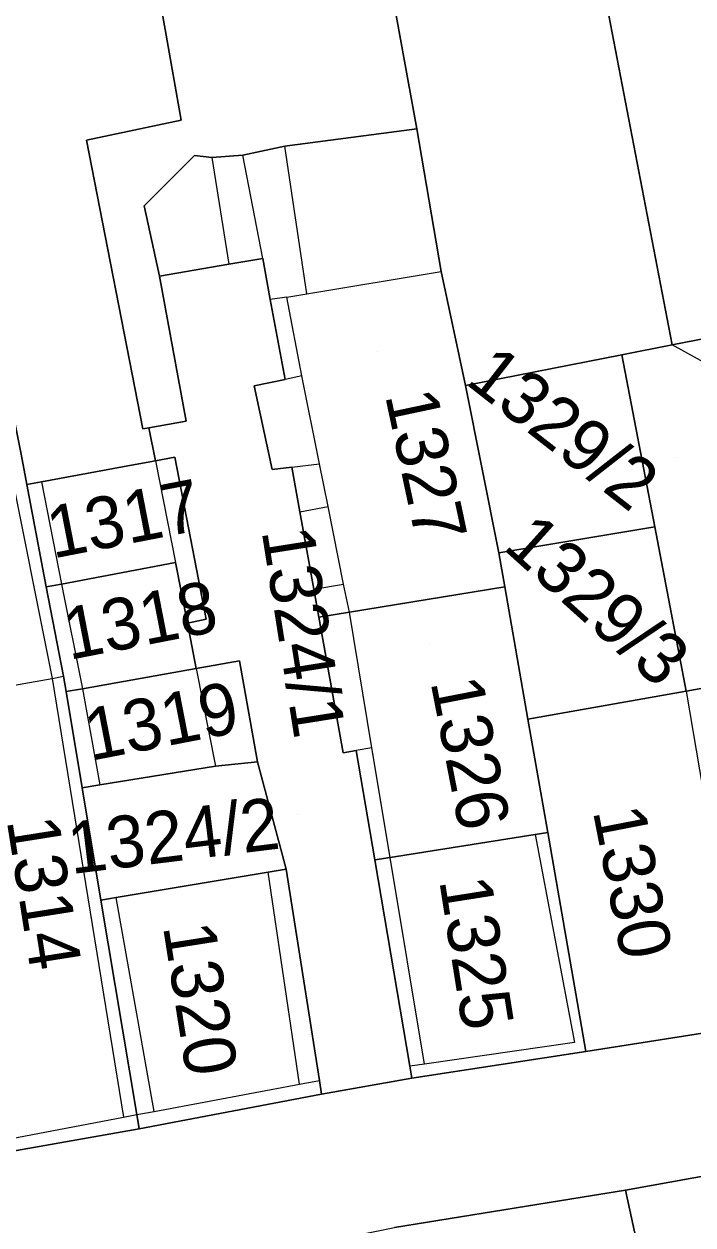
# Model space of a CAD drawing. Extents: x -263943 to -261149, y -1236934 to -1230686.
# Drawn here: x -263038.69 to -263012.89, y -1235315.1 to -1235268.74 of the extents above; entities that cross this region are included whole.
import ezdxf

# ---------------------------------------------------------------- set-up
doc = ezdxf.new("R2010")
doc.units = 0
for name, color, linetype in [('body_kn', 7, 'Continuous'), ('kladpar_druhypozemkov', 7, 'Continuous'), ('kladpar_hranice', 7, 'Continuous'), ('kladpar_parcelnecisla', 7, 'Continuous'), ('kladpar_plochy', 7, 'Continuous'), ('zappar_hrandruhpozemk', 7, 'Continuous')]:
    doc.layers.add(name, color=color, linetype=linetype)

msp = doc.modelspace()

# ---------------------------------------------------------------- linework, layer by layer
at = {"layer": 'body_kn'}
for p, q in [((-263032.63, -1235272.45), (-263032.63, -1235272.45)), ((-263023.54, -1235272.78), (-263023.54, -1235272.78)), ((-263036.28, -1235273.22), (-263036.28, -1235273.22)), ((-263028.63, -1235273.46), (-263028.63, -1235273.46)), ((-263028.63, -1235273.46), (-263028.63, -1235273.46)), ((-263032.11, -1235273.81), (-263032.11, -1235273.81)), ((-263031.44, -1235273.89), (-263031.44, -1235273.89)), ((-263031.44, -1235273.89), (-263031.44, -1235273.89)), ((-263030.25, -1235273.8), (-263030.25, -1235273.8)), ((-263034.06, -1235275.76), (-263034.06, -1235275.76)), ((-263029.48, -1235277.79), (-263029.48, -1235277.79)), ((-263029.48, -1235277.79), (-263029.48, -1235277.79)), ((-263030.79, -1235278.01), (-263030.79, -1235278.01)), ((-263022.6, -1235278.29), (-263022.6, -1235278.29)), ((-263033.47, -1235278.47), (-263033.47, -1235278.47)), ((-263028.55, -1235279.28), (-263028.55, -1235279.28)), ((-263027.78, -1235279.15), (-263027.78, -1235279.15)), ((-263029.19, -1235279.38), (-263029.19, -1235279.38)), ((-263013.69, -1235281.13), (-263013.69, -1235281.13)), ((-263015.63, -1235281.51), (-263015.63, -1235281.51)), ((-263028.62, -1235282.46), (-263028.62, -1235282.46)), ((-263027.97, -1235282.32), (-263027.97, -1235282.32)), ((-263029.81, -1235282.71), (-263029.81, -1235282.71)), ((-263029.81, -1235282.71), (-263029.81, -1235282.71)), ((-263021.66, -1235282.7), (-263021.66, -1235282.7)), ((-263021.66, -1235282.7), (-263021.66, -1235282.7)), ((-263034.11, -1235284.37), (-263034.11, -1235284.37)), ((-263034.11, -1235284.37), (-263034.11, -1235284.37)), ((-263033.88, -1235284.33), (-263033.88, -1235284.33)), ((-263032.44, -1235284.07), (-263032.44, -1235284.07)), ((-263034.54, -1235285.77), (-263034.54, -1235285.77)), ((-263033.62, -1235285.6), (-263033.62, -1235285.6)), ((-263033.62, -1235285.6), (-263033.62, -1235285.6)), ((-263032.87, -1235285.46), (-263032.87, -1235285.46)), ((-263027.29, -1235285.72), (-263027.29, -1235285.72)), ((-263029.12, -1235285.94), (-263029.12, -1235285.94)), ((-263028.36, -1235285.85), (-263028.36, -1235285.85)), ((-263028.36, -1235285.85), (-263028.36, -1235285.85)), ((-263038.58, -1235286.52), (-263038.58, -1235286.52)), ((-263038.02, -1235286.41), (-263038.02, -1235286.41)), ((-263038.02, -1235286.41), (-263038.02, -1235286.41)), ((-263028.05, -1235287.57), (-263028.05, -1235287.57)), ((-263028.05, -1235287.57), (-263028.05, -1235287.57)), ((-263026.96, -1235287.36), (-263026.96, -1235287.36)), ((-263014.36, -1235288.15), (-263014.36, -1235288.15)), ((-263032.85, -1235289.53), (-263032.85, -1235289.53)), ((-263020.37, -1235289.15), (-263020.37, -1235289.15)), ((-263020.37, -1235289.15), (-263020.37, -1235289.15)), ((-263037.83, -1235290.47), (-263037.83, -1235290.47)), ((-263037.24, -1235290.36), (-263037.24, -1235290.36)), ((-263037.24, -1235290.36), (-263037.24, -1235290.36)), ((-263026.36, -1235290.36), (-263026.36, -1235290.36)), ((-263020.14, -1235290.47), (-263020.14, -1235290.47)), ((-263020.14, -1235290.47), (-263020.14, -1235290.47)), ((-263027.51, -1235290.56), (-263027.51, -1235290.56)), ((-263027.51, -1235290.56), (-263027.51, -1235290.56)), ((-263032.39, -1235291.87), (-263032.39, -1235291.87)), ((-263031.66, -1235291.71), (-263031.66, -1235291.71)), ((-263031.66, -1235291.71), (-263031.66, -1235291.71)), ((-263027.32, -1235291.64), (-263027.32, -1235291.64)), ((-263026.14, -1235291.45), (-263026.14, -1235291.45)), ((-263026.14, -1235291.45), (-263026.14, -1235291.45)), ((-263032.05, -1235293.62), (-263032.05, -1235293.62)), ((-263032.05, -1235293.62), (-263032.05, -1235293.62)), ((-263030.38, -1235293.32), (-263030.38, -1235293.32)), ((-263037.61, -1235294), (-263037.61, -1235294)), ((-263037.61, -1235294), (-263037.61, -1235294)), ((-263037.17, -1235293.92), (-263037.17, -1235293.92)), ((-263037.17, -1235293.92), (-263037.17, -1235293.92)), ((-263037.07, -1235294.51), (-263037.07, -1235294.51)), ((-263036.44, -1235294.4), (-263036.44, -1235294.4)), ((-263036.44, -1235294.4), (-263036.44, -1235294.4)), ((-263013.15, -1235294.49), (-263013.15, -1235294.49)), ((-263013.15, -1235294.49), (-263013.15, -1235294.49)), ((-263019.25, -1235295.57), (-263019.25, -1235295.57)), ((-263026.38, -1235296.88), (-263026.38, -1235296.88)), ((-263025.88, -1235296.79), (-263025.88, -1235296.79)), ((-263025.27, -1235296.68), (-263025.27, -1235296.68)), ((-263025.27, -1235296.68), (-263025.27, -1235296.68)), ((-263031.31, -1235297.39), (-263031.31, -1235297.39)), ((-263031.31, -1235297.39), (-263031.31, -1235297.39)), ((-263029.69, -1235297.22), (-263029.69, -1235297.22)), ((-263036.45, -1235298.22), (-263036.45, -1235298.22)), ((-263035.76, -1235298.11), (-263035.76, -1235298.11)), ((-263018.97, -1235300.03), (-263018.97, -1235300.03)), ((-263018.97, -1235300.03), (-263018.97, -1235300.03)), ((-263018.49, -1235299.95), (-263018.49, -1235299.95)), ((-263025.16, -1235301.01), (-263025.16, -1235301.01)), ((-263024.57, -1235300.92), (-263024.57, -1235300.92)), ((-263024.57, -1235300.92), (-263024.57, -1235300.92)), ((-263029.27, -1235301.48), (-263029.27, -1235301.48)), ((-263029.27, -1235301.48), (-263029.27, -1235301.48)), ((-263028.58, -1235301.37), (-263028.58, -1235301.37)), ((-263035.14, -1235302.46), (-263035.14, -1235302.46)), ((-263035.73, -1235302.56), (-263035.73, -1235302.56)), ((-263017.45, -1235308.06), (-263017.45, -1235308.06)), ((-263017.02, -1235308.4), (-263017.02, -1235308.4)), ((-263023.81, -1235308.97), (-263023.81, -1235308.97)), ((-263023.24, -1235308.89), (-263023.24, -1235308.89)), ((-263023.73, -1235309.43), (-263023.73, -1235309.43)), ((-263023.73, -1235309.43), (-263023.73, -1235309.43)), ((-263028.06, -1235309.67), (-263028.06, -1235309.67)), ((-263027.29, -1235309.52), (-263027.29, -1235309.52)), ((-263027.21, -1235310.05), (-263027.21, -1235310.05)), ((-263027.21, -1235310.05), (-263027.21, -1235310.05)), ((-263034.34, -1235310.84), (-263034.34, -1235310.84)), ((-263034.34, -1235310.84), (-263034.34, -1235310.84)), ((-263033.67, -1235310.72), (-263033.67, -1235310.72)), ((-263034.85, -1235310.94), (-263034.85, -1235310.94)), ((-263034.25, -1235311.39), (-263034.25, -1235311.39)), ((-263015.49, -1235313.75), (-263015.49, -1235313.75))]:
    msp.add_line(p, q, dxfattribs=at)
at = {"layer": 'kladpar_druhypozemkov'}
for p, q in [((-263025.06, -1235281.37), (-263025.06, -1235281.37)), ((-263017.25, -1235283.78), (-263017.25, -1235283.78)), ((-263013.55, -1235285.48), (-263013.55, -1235285.48)), ((-263035.78, -1235286.83), (-263035.78, -1235286.83)), ((-263035.18, -1235290.93), (-263035.18, -1235290.93)), ((-263015.95, -1235290.78), (-263015.95, -1235290.78)), ((-263023.06, -1235292.67), (-263023.06, -1235292.67)), ((-263034.18, -1235294.63), (-263034.18, -1235294.63)), ((-263028.16, -1235299.27), (-263028.16, -1235299.27)), ((-263032.96, -1235299.57), (-263032.96, -1235299.57)), ((-263014.37, -1235301.05), (-263014.37, -1235301.05)), ((-263020.32, -1235303.79), (-263020.32, -1235303.79)), ((-263030.9, -1235305.62), (-263030.9, -1235305.62))]:
    msp.add_line(p, q, dxfattribs=at)
at = {"layer": 'kladpar_hranice'}
for points in [[(-263022.5, -1235235.28), (-263027.25, -1235212.09), (-263020.1, -1235209.84), (-263014.94, -1235234), (-263005.62, -1235279.55), (-263013.69, -1235281.13), (-263022.5, -1235235.28)], [(-263021.66, -1235282.7), (-263022.6, -1235278.29), (-263023.54, -1235272.78), (-263030.22, -1235236.05), (-263034.32, -1235214.1), (-263027.25, -1235212.09), (-263022.5, -1235235.28), (-263013.69, -1235281.13), (-263015.63, -1235281.51), (-263021.66, -1235282.7)], [(-263028.63, -1235273.46), (-263030.25, -1235273.8), (-263031.44, -1235273.89), (-263032.11, -1235273.81), (-263034.06, -1235275.76), (-263033.47, -1235278.47), (-263032.44, -1235284.07), (-263033.88, -1235284.33), (-263034.11, -1235284.37), (-263036.28, -1235273.22), (-263032.63, -1235272.45), (-263042.49, -1235216.62), (-263034.32, -1235214.1), (-263030.22, -1235236.05), (-263023.54, -1235272.78), (-263028.63, -1235273.46)], [(-263034.11, -1235284.37), (-263033.88, -1235284.33), (-263033.62, -1235285.6), (-263034.54, -1235285.77), (-263038.02, -1235286.41), (-263038.58, -1235286.52), (-263038.8, -1235285.35), (-263041.03, -1235274.33), (-263047.96, -1235237.51), (-263050.92, -1235219.21), (-263042.49, -1235216.62), (-263032.63, -1235272.45), (-263036.28, -1235273.22), (-263034.11, -1235284.37)], [(-263020.37, -1235289.15), (-263020.14, -1235290.47), (-263026.14, -1235291.45), (-263027.32, -1235291.64), (-263027.51, -1235290.56), (-263028.05, -1235287.57), (-263028.36, -1235285.85), (-263029.12, -1235285.94), (-263029.81, -1235282.71), (-263028.62, -1235282.46), (-263029.19, -1235279.38), (-263029.48, -1235277.79), (-263030.79, -1235278.01), (-263033.47, -1235278.47), (-263034.06, -1235275.76), (-263032.11, -1235273.81), (-263031.44, -1235273.89), (-263030.25, -1235273.8), (-263028.63, -1235273.46), (-263023.54, -1235272.78), (-263022.6, -1235278.29), (-263021.66, -1235282.7), (-263020.37, -1235289.15)], [(-263037.17, -1235293.92), (-263037.07, -1235294.51), (-263036.45, -1235298.22), (-263035.73, -1235302.56), (-263034.34, -1235310.84), (-263034.25, -1235311.39), (-263040.53, -1235312.5), (-263041.22, -1235308.6), (-263041.81, -1235308.6), (-263044.13, -1235295.2), (-263043.28, -1235295.03), (-263045.34, -1235283.49), (-263044.58, -1235283.32), (-263045.95, -1235275.18), (-263045.78, -1235273.9), (-263044.34, -1235273.65), (-263044.08, -1235274.92), (-263041.45, -1235274.41), (-263041.03, -1235274.33), (-263038.8, -1235285.35), (-263038.58, -1235286.52), (-263037.83, -1235290.47), (-263037.17, -1235293.92)], [(-263029.81, -1235282.71), (-263029.12, -1235285.94), (-263028.36, -1235285.85), (-263028.05, -1235287.57), (-263027.51, -1235290.56), (-263027.32, -1235291.64), (-263026.38, -1235296.88), (-263025.88, -1235296.79), (-263025.16, -1235301.01), (-263023.81, -1235308.97), (-263023.73, -1235309.43), (-263027.21, -1235310.05), (-263027.29, -1235309.52), (-263028.58, -1235301.37), (-263029.69, -1235297.22), (-263030.38, -1235293.32), (-263032.05, -1235293.62), (-263032.39, -1235291.87), (-263031.66, -1235291.71), (-263032.87, -1235285.46), (-263033.62, -1235285.6), (-263033.88, -1235284.33), (-263032.44, -1235284.07), (-263033.47, -1235278.47), (-263030.79, -1235278.01), (-263029.48, -1235277.79), (-263029.19, -1235279.38), (-263028.62, -1235282.46), (-263029.81, -1235282.71)], [(-263010.71, -1235282.78), (-263011.56, -1235282.95), (-263008.02, -1235297.72), (-263007.09, -1235297.53), (-263006.6, -1235299.74), (-263005.31, -1235306.61), (-263009.9, -1235307.29), (-263010, -1235306.74), (-263010.67, -1235303.03), (-263011.68, -1235297.35), (-263012.22, -1235294.33), (-263013.15, -1235294.49), (-263014.36, -1235288.15), (-263015.63, -1235281.51), (-263013.69, -1235281.13), (-263005.62, -1235279.55), (-263005.07, -1235281.56), (-263005.15, -1235281.58), (-263010.71, -1235282.78)], [(-263021.66, -1235282.7), (-263015.63, -1235281.51), (-263014.36, -1235288.15), (-263020.37, -1235289.15), (-263021.66, -1235282.7)], [(-263031.66, -1235291.71), (-263032.39, -1235291.87), (-263032.85, -1235289.53), (-263037.24, -1235290.36), (-263037.83, -1235290.47), (-263038.58, -1235286.52), (-263038.02, -1235286.41), (-263034.54, -1235285.77), (-263033.62, -1235285.6), (-263032.87, -1235285.46), (-263031.66, -1235291.71)], [(-263020.14, -1235290.47), (-263020.37, -1235289.15), (-263014.36, -1235288.15), (-263013.15, -1235294.49), (-263019.25, -1235295.57), (-263020.14, -1235290.47)], [(-263036.44, -1235294.4), (-263037.07, -1235294.51), (-263037.17, -1235293.92), (-263037.83, -1235290.47), (-263037.24, -1235290.36), (-263032.85, -1235289.53), (-263032.39, -1235291.87), (-263032.05, -1235293.62), (-263036.44, -1235294.4)], [(-263018.97, -1235300.03), (-263024.57, -1235300.92), (-263025.16, -1235301.01), (-263025.88, -1235296.79), (-263026.38, -1235296.88), (-263027.32, -1235291.64), (-263026.14, -1235291.45), (-263020.14, -1235290.47), (-263019.25, -1235295.57), (-263018.49, -1235299.95), (-263018.97, -1235300.03)], [(-263031.31, -1235297.39), (-263035.76, -1235298.11), (-263036.45, -1235298.22), (-263037.07, -1235294.51), (-263036.44, -1235294.4), (-263032.05, -1235293.62), (-263030.38, -1235293.32), (-263029.69, -1235297.22), (-263031.31, -1235297.39)], [(-263010, -1235306.74), (-263009.9, -1235307.29), (-263017.02, -1235308.4), (-263018.49, -1235299.95), (-263019.25, -1235295.57), (-263013.15, -1235294.49), (-263012.22, -1235294.33), (-263011.68, -1235297.35), (-263010.67, -1235303.03), (-263010, -1235306.74)], [(-263029.27, -1235301.48), (-263035.14, -1235302.46), (-263035.73, -1235302.56), (-263036.45, -1235298.22), (-263035.76, -1235298.11), (-263031.31, -1235297.39), (-263029.69, -1235297.22), (-263028.58, -1235301.37), (-263029.27, -1235301.48)], [(-263052.49, -1235315.48), (-263052.49, -1235315.06), (-263045.54, -1235313.69), (-263045.45, -1235313.35), (-263043.25, -1235313.01), (-263040.53, -1235312.5), (-263034.25, -1235311.39), (-263027.21, -1235310.05), (-263023.73, -1235309.43), (-263017.02, -1235308.4), (-263009.9, -1235307.29), (-263005.31, -1235306.61), (-262999.12, -1235305.59), (-262999.02, -1235306.09), (-262993.09, -1235305.16), (-262993.18, -1235304.65), (-262988.51, -1235304.05), (-262982.91, -1235303.02), (-262976.04, -1235301.57), (-262973.41, -1235300.98), (-262966.03, -1235299.61), (-262957.29, -1235297.99)], [(-263023.73, -1235309.43), (-263023.81, -1235308.97), (-263025.16, -1235301.01), (-263024.57, -1235300.92), (-263018.97, -1235300.03), (-263018.49, -1235299.95), (-263017.02, -1235308.4), (-263023.73, -1235309.43)], [(-263027.21, -1235310.05), (-263034.25, -1235311.39), (-263034.34, -1235310.84), (-263035.73, -1235302.56), (-263035.14, -1235302.46), (-263029.27, -1235301.48), (-263028.58, -1235301.37), (-263027.29, -1235309.52), (-263027.21, -1235310.05)], [(-262967.78, -1235315.31), (-262969.84, -1235305.13), (-262974.16, -1235306.07), (-262977.22, -1235306.66), (-262981.97, -1235307.6), (-262990.54, -1235309.22), (-262998.18, -1235310.67), (-263002.33, -1235311.36), (-263010.22, -1235312.81), (-263015.49, -1235313.75), (-263024.4, -1235315.2)], [(-263008, -1235320.27), (-263008.93, -1235320.44), (-263013.86, -1235321.29), (-263015.49, -1235313.75), (-263010.22, -1235312.81), (-263002.33, -1235311.36), (-263002.22, -1235312.05), (-263001.13, -1235318.99), (-263008, -1235320.27)], [(-263024.54, -1235323.99), (-263025.91, -1235315.5), (-263024.4, -1235315.2), (-263015.49, -1235313.75), (-263013.86, -1235321.29), (-263022.93, -1235323.68), (-263024.54, -1235323.99)]]:
    msp.add_lwpolyline(points, dxfattribs=at)
at = {"layer": 'kladpar_plochy'}
for points in [[(-263022.5, -1235235.28), (-263027.25, -1235212.09), (-263020.1, -1235209.84), (-263014.94, -1235234), (-263005.62, -1235279.55), (-263013.69, -1235281.13)], [(-263021.66, -1235282.7), (-263022.6, -1235278.29), (-263023.54, -1235272.78), (-263030.22, -1235236.05), (-263034.32, -1235214.1), (-263027.25, -1235212.09), (-263022.5, -1235235.28), (-263013.69, -1235281.13), (-263015.63, -1235281.51)], [(-263028.63, -1235273.46), (-263030.25, -1235273.8), (-263031.44, -1235273.89), (-263032.11, -1235273.81), (-263034.06, -1235275.76), (-263033.47, -1235278.47), (-263032.44, -1235284.07), (-263033.88, -1235284.33), (-263034.11, -1235284.37), (-263036.28, -1235273.22), (-263032.63, -1235272.45), (-263042.49, -1235216.62), (-263034.32, -1235214.1), (-263030.22, -1235236.05), (-263023.54, -1235272.78)], [(-263034.11, -1235284.37), (-263033.88, -1235284.33), (-263033.62, -1235285.6), (-263034.54, -1235285.77), (-263038.02, -1235286.41), (-263038.58, -1235286.52), (-263038.8, -1235285.35), (-263041.03, -1235274.33), (-263047.96, -1235237.51), (-263050.92, -1235219.21), (-263042.49, -1235216.62), (-263032.63, -1235272.45), (-263036.28, -1235273.22)], [(-263020.37, -1235289.15), (-263020.14, -1235290.47), (-263026.14, -1235291.45), (-263027.32, -1235291.64), (-263027.51, -1235290.56), (-263028.05, -1235287.57), (-263028.36, -1235285.85), (-263029.12, -1235285.94), (-263029.81, -1235282.71), (-263028.62, -1235282.46), (-263029.19, -1235279.38), (-263029.48, -1235277.79), (-263030.79, -1235278.01), (-263033.47, -1235278.47), (-263034.06, -1235275.76), (-263032.11, -1235273.81), (-263031.44, -1235273.89), (-263030.25, -1235273.8), (-263028.63, -1235273.46), (-263023.54, -1235272.78), (-263022.6, -1235278.29), (-263021.66, -1235282.7)], [(-263037.17, -1235293.92), (-263037.07, -1235294.51), (-263036.45, -1235298.22), (-263035.73, -1235302.56), (-263034.34, -1235310.84), (-263034.25, -1235311.39), (-263040.53, -1235312.5), (-263041.22, -1235308.6), (-263041.81, -1235308.6), (-263044.13, -1235295.2), (-263043.28, -1235295.03), (-263045.34, -1235283.49), (-263044.58, -1235283.32), (-263045.95, -1235275.18), (-263045.78, -1235273.9), (-263044.34, -1235273.65), (-263044.08, -1235274.92), (-263041.45, -1235274.41), (-263041.03, -1235274.33), (-263038.8, -1235285.35), (-263038.58, -1235286.52), (-263037.83, -1235290.47)], [(-263029.81, -1235282.71), (-263029.12, -1235285.94), (-263028.36, -1235285.85), (-263028.05, -1235287.57), (-263027.51, -1235290.56), (-263027.32, -1235291.64), (-263026.38, -1235296.88), (-263025.88, -1235296.79), (-263025.16, -1235301.01), (-263023.81, -1235308.97), (-263023.73, -1235309.43), (-263027.21, -1235310.05), (-263027.29, -1235309.52), (-263028.58, -1235301.37), (-263029.69, -1235297.22), (-263030.38, -1235293.32), (-263032.05, -1235293.62), (-263032.39, -1235291.87), (-263031.66, -1235291.71), (-263032.87, -1235285.46), (-263033.62, -1235285.6), (-263033.88, -1235284.33), (-263032.44, -1235284.07), (-263033.47, -1235278.47), (-263030.79, -1235278.01), (-263029.48, -1235277.79), (-263029.19, -1235279.38), (-263028.62, -1235282.46)], [(-263010.71, -1235282.78), (-263011.56, -1235282.95), (-263008.02, -1235297.72), (-263007.09, -1235297.53), (-263006.6, -1235299.74), (-263005.31, -1235306.61), (-263009.9, -1235307.29), (-263010, -1235306.74), (-263010.67, -1235303.03), (-263011.68, -1235297.35), (-263012.22, -1235294.33), (-263013.15, -1235294.49), (-263014.36, -1235288.15), (-263015.63, -1235281.51), (-263013.69, -1235281.13), (-263005.62, -1235279.55), (-263005.07, -1235281.56), (-263005.15, -1235281.58)], [(-263021.66, -1235282.7), (-263015.63, -1235281.51), (-263014.36, -1235288.15), (-263020.37, -1235289.15)], [(-263031.66, -1235291.71), (-263032.39, -1235291.87), (-263032.85, -1235289.53), (-263037.24, -1235290.36), (-263037.83, -1235290.47), (-263038.58, -1235286.52), (-263038.02, -1235286.41), (-263034.54, -1235285.77), (-263033.62, -1235285.6), (-263032.87, -1235285.46)], [(-263020.14, -1235290.47), (-263020.37, -1235289.15), (-263014.36, -1235288.15), (-263013.15, -1235294.49), (-263019.25, -1235295.57)], [(-263036.44, -1235294.4), (-263037.07, -1235294.51), (-263037.17, -1235293.92), (-263037.83, -1235290.47), (-263037.24, -1235290.36), (-263032.85, -1235289.53), (-263032.39, -1235291.87), (-263032.05, -1235293.62)], [(-263018.97, -1235300.03), (-263024.57, -1235300.92), (-263025.16, -1235301.01), (-263025.88, -1235296.79), (-263026.38, -1235296.88), (-263027.32, -1235291.64), (-263026.14, -1235291.45), (-263020.14, -1235290.47), (-263019.25, -1235295.57), (-263018.49, -1235299.95)], [(-263031.31, -1235297.39), (-263035.76, -1235298.11), (-263036.45, -1235298.22), (-263037.07, -1235294.51), (-263036.44, -1235294.4), (-263032.05, -1235293.62), (-263030.38, -1235293.32), (-263029.69, -1235297.22)], [(-263010, -1235306.74), (-263009.9, -1235307.29), (-263017.02, -1235308.4), (-263018.49, -1235299.95), (-263019.25, -1235295.57), (-263013.15, -1235294.49), (-263012.22, -1235294.33), (-263011.68, -1235297.35), (-263010.67, -1235303.03)], [(-263029.27, -1235301.48), (-263035.14, -1235302.46), (-263035.73, -1235302.56), (-263036.45, -1235298.22), (-263035.76, -1235298.11), (-263031.31, -1235297.39), (-263029.69, -1235297.22), (-263028.58, -1235301.37)], [(-263023.73, -1235309.43), (-263023.81, -1235308.97), (-263025.16, -1235301.01), (-263024.57, -1235300.92), (-263018.97, -1235300.03), (-263018.49, -1235299.95), (-263017.02, -1235308.4)], [(-263027.21, -1235310.05), (-263034.25, -1235311.39), (-263034.34, -1235310.84), (-263035.73, -1235302.56), (-263035.14, -1235302.46), (-263029.27, -1235301.48), (-263028.58, -1235301.37), (-263027.29, -1235309.52)], [(-263008, -1235320.27), (-263008.93, -1235320.44), (-263013.86, -1235321.29), (-263015.49, -1235313.75), (-263010.22, -1235312.81), (-263002.33, -1235311.36), (-263002.22, -1235312.05), (-263001.13, -1235318.99)], [(-263024.54, -1235323.99), (-263025.91, -1235315.5), (-263024.4, -1235315.2), (-263015.49, -1235313.75), (-263013.86, -1235321.29), (-263022.93, -1235323.68)]]:
    msp.add_lwpolyline(points, close=True, dxfattribs=at)
for points in [[(-263052.49, -1235315.48), (-263052.49, -1235315.06), (-263045.54, -1235313.69), (-263045.45, -1235313.35), (-263043.25, -1235313.01), (-263040.53, -1235312.5), (-263034.25, -1235311.39), (-263027.21, -1235310.05), (-263023.73, -1235309.43), (-263017.02, -1235308.4), (-263009.9, -1235307.29), (-263005.31, -1235306.61), (-262999.12, -1235305.59), (-262999.02, -1235306.09), (-262993.09, -1235305.16), (-262993.18, -1235304.65), (-262988.51, -1235304.05), (-262982.91, -1235303.02), (-262976.04, -1235301.57), (-262973.41, -1235300.98), (-262966.03, -1235299.61), (-262957.29, -1235297.99)], [(-262967.78, -1235315.31), (-262969.84, -1235305.13), (-262974.16, -1235306.07), (-262977.22, -1235306.66), (-262981.97, -1235307.6), (-262990.54, -1235309.22), (-262998.18, -1235310.67), (-263002.33, -1235311.36), (-263010.22, -1235312.81), (-263015.49, -1235313.75), (-263024.4, -1235315.2)]]:
    msp.add_lwpolyline(points, dxfattribs=at)
at = {"layer": 'zappar_hrandruhpozemk'}
for p, q in [((-263027.78, -1235279.15), (-263028.63, -1235273.46)), ((-263031.44, -1235273.89), (-263030.79, -1235278.01)), ((-263029.48, -1235277.79), (-263030.25, -1235273.8)), ((-263027.78, -1235279.15), (-263022.6, -1235278.29)), ((-263028.55, -1235279.28), (-263029.19, -1235279.38)), ((-263028.55, -1235279.28), (-263027.78, -1235279.15)), ((-263027.97, -1235282.32), (-263028.55, -1235279.28)), ((-263010.71, -1235282.78), (-263013.69, -1235281.13)), ((-263027.97, -1235282.32), (-263028.62, -1235282.46)), ((-263033.62, -1235285.6), (-263032.85, -1235289.53)), ((-263028.36, -1235285.85), (-263027.29, -1235285.72)), ((-263038.02, -1235286.41), (-263037.24, -1235290.36)), ((-263028.05, -1235287.57), (-263026.96, -1235287.36)), ((-263037.24, -1235290.36), (-263036.44, -1235294.4)), ((-263027.51, -1235290.56), (-263026.36, -1235290.36)), ((-263032.05, -1235293.62), (-263031.31, -1235297.39)), ((-263042.35, -1235294.86), (-263037.61, -1235294)), ((-263037.61, -1235294), (-263037.17, -1235293.92)), ((-263036.44, -1235294.4), (-263035.76, -1235298.11)), ((-263025.27, -1235296.68), (-263025.88, -1235296.79)), ((-263018.97, -1235300.03), (-263017.45, -1235308.06)), ((-263023.24, -1235308.89), (-263024.57, -1235300.92)), ((-263028.06, -1235309.67), (-263029.27, -1235301.48)), ((-263033.67, -1235310.72), (-263035.14, -1235302.46)), ((-263017.45, -1235308.06), (-263023.24, -1235308.89)), ((-263023.24, -1235308.89), (-263023.81, -1235308.97)), ((-263033.67, -1235310.72), (-263028.06, -1235309.67)), ((-263028.06, -1235309.67), (-263027.29, -1235309.52)), ((-263034.34, -1235310.84), (-263033.67, -1235310.72))]:
    msp.add_line(p, q, dxfattribs=at)
for points in [[(-263026.14, -1235291.45), (-263026.36, -1235290.36), (-263026.96, -1235287.36), (-263027.29, -1235285.72), (-263027.97, -1235282.32)], [(-263039.31, -1235285.44), (-263037.61, -1235294), (-263034.85, -1235310.94)], [(-263024.57, -1235300.92), (-263025.27, -1235296.68), (-263026.14, -1235291.45)], [(-263013.15, -1235294.49), (-263012.63, -1235297.53), (-263011.65, -1235303.19), (-263011.01, -1235306.9)], [(-263039.51, -1235311.82), (-263034.85, -1235310.94), (-263034.34, -1235310.84)]]:
    msp.add_lwpolyline(points, dxfattribs=at)

# ---------------------------------------------------------------- texts
at = {"layer": 'kladpar_parcelnecisla'}
for s, rotation, p in [('1329/2', 322, (-263021.712, -1235282.594)), ('1327', 282, (-263024.769, -1235283.068)), ('1317', 11, (-263037.582, -1235289.379)), ('1329/3', 318, (-263020.266, -1235288.967)), ('1324/1', 279, (-263029.528, -1235288.308)), ('1318', 11, (-263036.952, -1235293.293)), ('1319', 11, (-263036.129, -1235297.188)), ('1326', 281, (-263023.013, -1235294.134)), ('1324/2', 7, (-263036.869, -1235301.557)), ('1330', 281, (-263016.752, -1235299.118)), ('1314', 279, (-263039.362, -1235299.482)), ('1325', 279, (-263022.678, -1235301.798)), ('1320', 279, (-263033.335, -1235303.571))]:
    msp.add_text(s, height=2, rotation=rotation, dxfattribs=at).set_placement(p)

doc.saveas('drawing.dxf')
